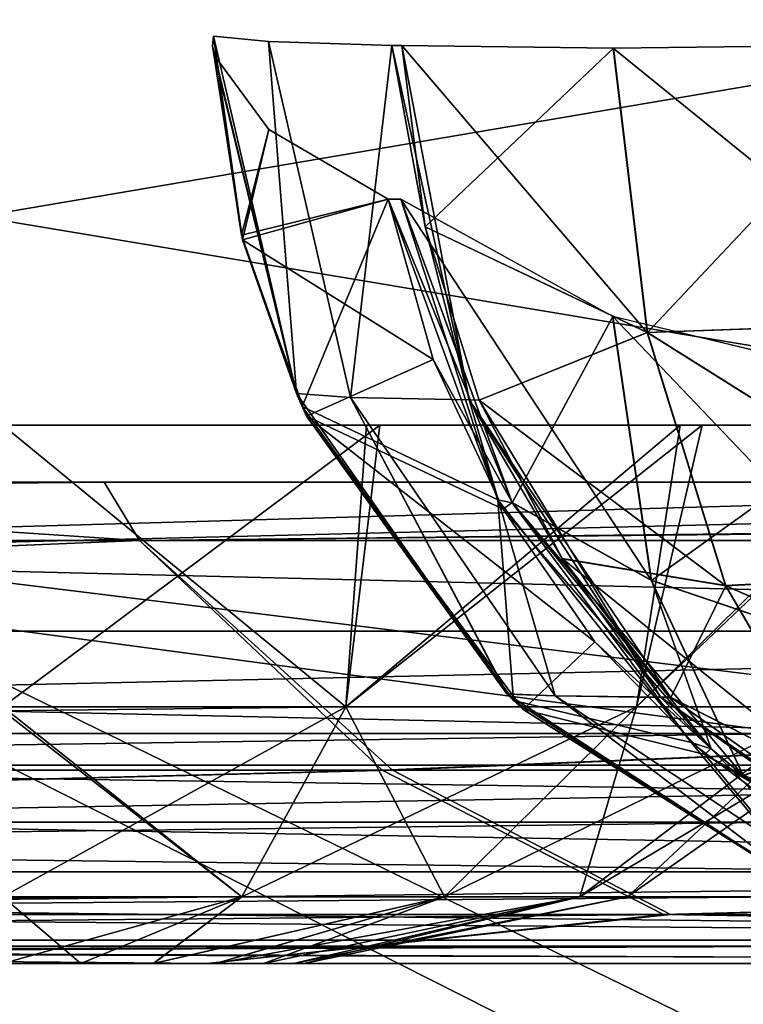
# Model space of a CAD drawing. Header units: millimetres. Extents: x -125 to 125, y -5 to 106.
# Tile 428 of 581: x 71.79 to 73.29, y -2.08 to -0.04. Entities that reach past the tile are written whole.
import ezdxf

# ---------------------------------------------------------------- set-up
doc = ezdxf.new("R2010")
doc.units = ezdxf.units.MM
doc.header["$LTSCALE"] = 65.185185
for name, color, linetype in [('14', 7, 'CONTINUOUS'), ('177', 7, 'CONTINUOUS'), ('207', 7, 'CONTINUOUS'), ('209', 7, 'CONTINUOUS'), ('213', 7, 'CONTINUOUS'), ('425', 7, 'CONTINUOUS'), ('426', 7, 'CONTINUOUS'), ('427', 7, 'CONTINUOUS'), ('428', 7, 'CONTINUOUS'), ('429', 7, 'CONTINUOUS'), ('430', 7, 'CONTINUOUS'), ('431', 7, 'CONTINUOUS'), ('444', 7, 'CONTINUOUS'), ('445', 7, 'CONTINUOUS'), ('446', 7, 'CONTINUOUS'), ('447', 7, 'CONTINUOUS'), ('448', 7, 'CONTINUOUS'), ('449', 7, 'CONTINUOUS'), ('450', 7, 'CONTINUOUS'), ('51', 7, 'CONTINUOUS'), ('54', 7, 'CONTINUOUS'), ('557', 7, 'CONTINUOUS'), ('559', 7, 'CONTINUOUS'), ('596', 7, 'CONTINUOUS'), ('6', 7, 'CONTINUOUS'), ('600', 7, 'CONTINUOUS'), ('610', 7, 'CONTINUOUS'), ('611', 7, 'CONTINUOUS'), ('625', 7, 'CONTINUOUS'), ('639', 7, 'CONTINUOUS'), ('643', 7, 'CONTINUOUS'), ('66', 7, 'CONTINUOUS'), ('70', 7, 'CONTINUOUS'), ('9', 7, 'CONTINUOUS')]:
    doc.layers.add(name, color=color, linetype=linetype)

msp = doc.modelspace()

# ---------------------------------------------------------------- linework, layer by layer
at = {"layer": '14', "linetype": 'CONTINUOUS'}
for points in [[(74.3007, -1.5218, -124.8336), (77.9954, -1.7064, -124.7895), (65.3803, -1.5218, -124.8336), (74.3007, -1.5218, -124.8336)], [(65.3803, -1.5218, -124.8336), (77.9954, -1.7064, -124.7895), (65.3803, -1.7064, -124.7895), (65.3803, -1.5218, -124.8336)], [(77.9954, -1.7064, -124.7895), (77.9954, -1.8612, -124.6798), (65.3803, -1.7064, -124.7895), (77.9954, -1.7064, -124.7895)], [(65.3803, -1.7064, -124.7895), (77.9954, -1.8612, -124.6798), (65.3803, -1.8612, -124.6798), (65.3803, -1.7064, -124.7895)], [(77.9954, -1.8612, -124.6798), (77.9954, -1.964, -124.5203), (65.3803, -1.8612, -124.6798), (77.9954, -1.8612, -124.6798)], [(65.3803, -1.8612, -124.6798), (77.9954, -1.964, -124.5203), (65.3803, -1.964, -124.5203), (65.3803, -1.8612, -124.6798)], [(77.9954, -2, -124.334), (66.9459, -2, -124.334), (65.3803, -1.964, -124.5203), (77.9954, -2, -124.334)], [(77.9954, -1.964, -124.5203), (77.9954, -2, -124.334), (65.3803, -1.964, -124.5203), (77.9954, -1.964, -124.5203)]]:
    msp.add_3dface(points, dxfattribs=at)
at = {"layer": '177', "linetype": 'CONTINUOUS'}
for points in [[(73.3865, -1.5218, 124.8336), (61.9505, 0, 124.9), (61.9173, -1.5218, 124.8336), (73.3865, -1.5218, 124.8336)], [(74.3007, -1.5218, 124.8336), (61.9505, 0, 124.9), (73.3865, -1.5218, 124.8336), (74.3007, -1.5218, 124.8336)], [(74.3405, 0, 124.9), (61.9505, 0, 124.9), (74.3007, -1.5218, 124.8336), (74.3405, 0, 124.9)]]:
    msp.add_3dface(points, dxfattribs=at)
at = {"layer": '207', "linetype": 'CONTINUOUS'}
for points in [[(71.9608, -1, 120.2959), (70.1992, -1, 120.2863), (82.8144, -1, 108.3244), (71.9608, -1, 120.2959)], [(70.1992, -1, 120.2863), (70.1992, -1, 108.2583), (82.8144, -1, 108.3244), (70.1992, -1, 120.2863)], [(70.1992, -1, 108.2583), (70.1992, -1, 96.2296), (82.8144, -1, 96.2884), (70.1992, -1, 108.2583)], [(82.8144, -1, -84.2523), (70.1992, -1, -96.2296), (82.8144, -1, -96.2884), (82.8144, -1, -84.2523)], [(70.1992, -1, -96.2296), (70.1992, -1, -108.2583), (82.8144, -1, -96.2884), (70.1992, -1, -96.2296)], [(82.8144, -1, -72.2163), (70.1992, -1, -84.2009), (82.8144, -1, -84.2523), (82.8144, -1, -72.2163)], [(70.1992, -1, -84.2009), (70.1992, -1, -96.2296), (82.8144, -1, -84.2523), (70.1992, -1, -84.2009)], [(82.8144, -1, -60.1802), (70.1992, -1, -72.1722), (82.8144, -1, -72.2163), (82.8144, -1, -60.1802)], [(70.1992, -1, -72.1722), (70.1992, -1, -84.2009), (82.8144, -1, -72.2163), (70.1992, -1, -72.1722)], [(82.8144, -1, -48.1442), (70.1992, -1, -60.1435), (82.8144, -1, -60.1802), (82.8144, -1, -48.1442)], [(70.1992, -1, -60.1435), (70.1992, -1, -72.1722), (82.8144, -1, -60.1802), (70.1992, -1, -60.1435)], [(82.8144, -1, -36.1081), (70.1992, -1, -48.1148), (82.8144, -1, -48.1442), (82.8144, -1, -36.1081)], [(70.1992, -1, -48.1148), (70.1992, -1, -60.1435), (82.8144, -1, -48.1442), (70.1992, -1, -48.1148)], [(70.1992, -1, -108.2583), (70.1992, -1, -120.2863), (82.8144, -1, -108.3244), (70.1992, -1, -108.2583)], [(82.8144, -1, -108.3244), (70.1992, -1, -120.2863), (71.9608, -1, -120.2959), (82.8144, -1, -108.3244)], [(82.8144, -1, -96.2884), (70.1992, -1, -108.2583), (82.8144, -1, -108.3244), (82.8144, -1, -96.2884)], [(82.8144, -1, -24.0721), (70.1992, -1, -36.0861), (82.8144, -1, -36.1081), (82.8144, -1, -24.0721)], [(82.8144, -1, 48.1442), (70.1992, -1, 48.1148), (82.8144, -1, 36.1081), (82.8144, -1, 48.1442)], [(70.1992, -1, 48.1148), (70.1992, -1, 36.0861), (82.8144, -1, 36.1081), (70.1992, -1, 48.1148)], [(82.8144, -1, 60.1802), (70.1992, -1, 60.1435), (82.8144, -1, 48.1442), (82.8144, -1, 60.1802)], [(70.1992, -1, 60.1435), (70.1992, -1, 48.1148), (82.8144, -1, 48.1442), (70.1992, -1, 60.1435)], [(82.8144, -1, 72.2163), (70.1992, -1, 72.1722), (82.8144, -1, 60.1802), (82.8144, -1, 72.2163)], [(70.1992, -1, 72.1722), (70.1992, -1, 60.1435), (82.8144, -1, 60.1802), (70.1992, -1, 72.1722)], [(82.8144, -1, 84.2523), (70.1992, -1, 84.2009), (82.8144, -1, 72.2163), (82.8144, -1, 84.2523)], [(70.1992, -1, 84.2009), (70.1992, -1, 72.1722), (82.8144, -1, 72.2163), (70.1992, -1, 84.2009)], [(82.8144, -1, 96.2884), (70.1992, -1, 96.2296), (82.8144, -1, 84.2523), (82.8144, -1, 96.2884)], [(70.1992, -1, 96.2296), (70.1992, -1, 84.2009), (82.8144, -1, 84.2523), (70.1992, -1, 96.2296)], [(82.8144, -1, 108.3244), (70.1992, -1, 108.2583), (82.8144, -1, 96.2884), (82.8144, -1, 108.3244)], [(70.1992, -1, 36.0861), (70.1992, -1, 24.0574), (82.8144, -1, 24.0721), (70.1992, -1, 36.0861)], [(70.1992, -1, -36.0861), (70.1992, -1, -48.1148), (82.8144, -1, -36.1081), (70.1992, -1, -36.0861)], [(82.8144, -1, -12.036), (70.1992, -1, -24.0574), (82.8144, -1, -24.0721), (82.8144, -1, -12.036)], [(70.1992, -1, -24.0574), (70.1992, -1, -36.0861), (82.8144, -1, -24.0721), (70.1992, -1, -24.0574)], [(82.8144, -1), (70.1992, -1, -12.0287), (82.8144, -1, -12.036), (82.8144, -1)], [(70.1992, -1, -12.0287), (70.1992, -1, -24.0574), (82.8144, -1, -12.036), (70.1992, -1, -12.0287)], [(82.8144, -1, 12.036), (70.1992, -1), (82.8144, -1), (82.8144, -1, 12.036)], [(70.1992, -1), (70.1992, -1, -12.0287), (82.8144, -1), (70.1992, -1)], [(70.1992, -1, 12.0287), (70.1992, -1), (82.8144, -1, 12.036), (70.1992, -1, 12.0287)], [(82.8144, -1, 24.0721), (70.1992, -1, 24.0574), (82.8144, -1, 12.036), (82.8144, -1, 24.0721)], [(70.1992, -1, 24.0574), (70.1992, -1, 12.0287), (82.8144, -1, 12.036), (70.1992, -1, 24.0574)], [(82.8144, -1, 36.1081), (70.1992, -1, 36.0861), (82.8144, -1, 24.0721), (82.8144, -1, 36.1081)], [(82.8144, -1, -120.36), (82.8144, -1, -108.3244), (71.9608, -1, -120.2959), (82.8144, -1, -120.36)], [(82.8144, -1, 120.36), (71.9608, -1, 120.2959), (82.8144, -1, 108.3244), (82.8144, -1, 120.36)]]:
    msp.add_3dface(points, dxfattribs=at)
at = {"layer": '209', "linetype": 'CONTINUOUS'}
for points in [[(60.0287, -1.1213, -120.3571), (72.0343, -1.1213, -120.4176), (70.1992, -1, -120.2863), (60.0287, -1.1213, -120.3571)], [(70.1992, -1, -120.2863), (72.0343, -1.1213, -120.4176), (71.9608, -1, -120.2959), (70.1992, -1, -120.2863)], [(72.0343, -1.1213, -120.4176), (82.8144, -1, -120.36), (71.9608, -1, -120.2959), (72.0343, -1.1213, -120.4176)], [(72.0343, -1.1213, -120.4176), (84.0399, -1.1213, -120.4891), (82.8144, -1, -120.36), (72.0343, -1.1213, -120.4176)]]:
    msp.add_3dface(points, dxfattribs=at)
at = {"layer": '213', "linetype": 'CONTINUOUS'}
for points in [[(72.0343, -1.1213, 120.4176), (60.0287, -1.1213, 120.3571), (71.9608, -1, 120.2959), (72.0343, -1.1213, 120.4176)], [(60.0287, -1.1213, 120.3571), (70.1992, -1, 120.2863), (71.9608, -1, 120.2959), (60.0287, -1.1213, 120.3571)], [(72.0343, -1.1213, 120.4176), (71.9608, -1, 120.2959), (82.8144, -1, 120.36), (72.0343, -1.1213, 120.4176)], [(84.0399, -1.1213, 120.4891), (72.0343, -1.1213, 120.4176), (83.9541, -1, 120.3672), (84.0399, -1.1213, 120.4891)], [(72.0343, -1.1213, 120.4176), (82.8144, -1, 120.36), (83.9541, -1, 120.3672), (72.0343, -1.1213, 120.4176)]]:
    msp.add_3dface(points, dxfattribs=at)
at = {"layer": '425', "linetype": 'CONTINUOUS'}
for points in [[(73.0172, -0.6552, 106.9715), (73.0972, -1.2037, 107.3307), (72.5773, -0.4119, 107.5263), (73.0172, -0.6552, 106.9715)], [(72.5773, -0.4119, 107.5263), (73.0972, -1.2037, 107.3307), (72.8086, -1.0423, 107.622), (72.5773, -0.4119, 107.5263)], [(73.6502, -0.807, 106.5986), (73.7515, -1.4248, 107.0222), (73.0172, -0.6552, 106.9715), (73.6502, -0.807, 106.5986)], [(73.0172, -0.6552, 106.9715), (73.7515, -1.4248, 107.0222), (73.0972, -1.2037, 107.3307), (73.0172, -0.6552, 106.9715)], [(73.0972, -1.2037, 107.3307), (73.2882, -1.609, 107.8203), (72.8086, -1.0423, 107.622), (73.0972, -1.2037, 107.3307)], [(72.8086, -1.0423, 107.622), (73.2882, -1.609, 107.8203), (73.2214, -1.553, 107.7926), (72.8086, -1.0423, 107.622)], [(73.0972, -1.2037, 107.3307), (73.7515, -1.4248, 107.0222), (73.2882, -1.609, 107.8203), (73.0972, -1.2037, 107.3307)], [(73.7515, -1.4248, 107.0222), (73.9936, -1.8429, 107.6035), (73.2882, -1.609, 107.8203), (73.7515, -1.4248, 107.0222)], [(73.2882, -1.609, 107.8203), (73.9936, -1.8429, 107.6035), (73.7681, -1.8849, 108.0187), (73.2882, -1.609, 107.8203)]]:
    msp.add_3dface(points, dxfattribs=at)
at = {"layer": '426', "linetype": 'CONTINUOUS'}
for points in [[(72.5773, -0.4119, 107.5263), (72.8086, -1.0423, 107.622), (72.5509, -0.4119, 107.5902), (72.5773, -0.4119, 107.5263)], [(72.5509, -0.4119, 107.5902), (72.8086, -1.0423, 107.622), (72.6442, -0.7447, 107.6288), (72.5509, -0.4119, 107.5902)], [(72.6442, -0.7447, 107.6288), (72.8086, -1.0423, 107.622), (72.7899, -1.0559, 107.689), (72.6442, -0.7447, 107.6288)], [(72.8086, -1.0423, 107.622), (73.2214, -1.553, 107.7926), (72.7899, -1.0559, 107.689), (72.8086, -1.0423, 107.622)], [(72.7899, -1.0559, 107.689), (73.2214, -1.553, 107.7926), (72.9803, -1.3313, 107.7677), (72.7899, -1.0559, 107.689)], [(72.9803, -1.3313, 107.7677), (73.2214, -1.553, 107.7926), (73.209, -1.5652, 107.8623), (72.9803, -1.3313, 107.7677)], [(73.2214, -1.553, 107.7926), (73.2882, -1.609, 107.8203), (73.209, -1.5652, 107.8623), (73.2214, -1.553, 107.7926)], [(73.2882, -1.609, 107.8203), (73.7681, -1.8849, 108.0187), (73.209, -1.5652, 107.8623), (73.2882, -1.609, 107.8203)], [(73.209, -1.5652, 107.8623), (73.7681, -1.8849, 108.0187), (73.7462, -1.8866, 108.0844), (73.209, -1.5652, 107.8623)]]:
    msp.add_3dface(points, dxfattribs=at)
at = {"layer": '427', "linetype": 'CONTINUOUS'}
for points in [[(72.1893, -0.1128, 109.0402), (72.3028, -0.2673, 108.2967), (72.2486, -0.4963, 109.0429), (72.1893, -0.1128, 109.0402)], [(72.3028, -0.2673, 108.2967), (72.5509, -0.4119, 107.5902), (72.2486, -0.4963, 109.0429), (72.3028, -0.2673, 108.2967)], [(72.5509, -0.4119, 107.5902), (72.6442, -0.7447, 107.6288), (72.2486, -0.4963, 109.0429), (72.5509, -0.4119, 107.5902)], [(72.2486, -0.4963, 109.0429), (72.6442, -0.7447, 107.6288), (72.3814, -0.8624, 109.0491), (72.2486, -0.4963, 109.0429)], [(72.6442, -0.7447, 107.6288), (72.7899, -1.0559, 107.689), (72.3814, -0.8624, 109.0491), (72.6442, -0.7447, 107.6288)], [(72.7899, -1.0559, 107.689), (72.9803, -1.3313, 107.7677), (72.3814, -0.8624, 109.0491), (72.7899, -1.0559, 107.689)], [(72.3814, -0.8624, 109.0491), (72.9803, -1.3313, 107.7677), (72.8316, -1.4721, 109.07), (72.3814, -0.8624, 109.0491)], [(72.9803, -1.3313, 107.7677), (73.209, -1.5652, 107.8623), (72.8316, -1.4721, 109.07), (72.9803, -1.3313, 107.7677)], [(72.8316, -1.4721, 109.07), (73.209, -1.5652, 107.8623), (73.4533, -1.8614, 109.0988), (72.8316, -1.4721, 109.07)], [(73.209, -1.5652, 107.8623), (73.7462, -1.8866, 108.0844), (73.4533, -1.8614, 109.0988), (73.209, -1.5652, 107.8623)]]:
    msp.add_3dface(points, dxfattribs=at)
at = {"layer": '428', "linetype": 'CONTINUOUS'}
for points in [[(72.1856, -0.0932, 109.1648), (72.2486, -0.4963, 109.0429), (72.1883, -0.0734, 109.2893), (72.1856, -0.0932, 109.1648)], [(72.1883, -0.0734, 109.2893), (72.2486, -0.4963, 109.0429), (72.3606, -0.8156, 109.2803), (72.1883, -0.0734, 109.2893)], [(72.1893, -0.1128, 109.0402), (72.2486, -0.4963, 109.0429), (72.1856, -0.0932, 109.1648), (72.1893, -0.1128, 109.0402)], [(72.2486, -0.4963, 109.0429), (72.3814, -0.8624, 109.0491), (72.3606, -0.8156, 109.2803), (72.2486, -0.4963, 109.0429)], [(72.3606, -0.8156, 109.2803), (72.3814, -0.8624, 109.0491), (72.7976, -1.4394, 109.2572), (72.3606, -0.8156, 109.2803)], [(72.3814, -0.8624, 109.0491), (72.8316, -1.4721, 109.07), (72.7976, -1.4394, 109.2572), (72.3814, -0.8624, 109.0491)], [(72.7976, -1.4394, 109.2572), (72.8316, -1.4721, 109.07), (73.4368, -1.8546, 109.2235), (72.7976, -1.4394, 109.2572)], [(72.8316, -1.4721, 109.07), (73.4533, -1.8614, 109.0988), (73.4368, -1.8546, 109.2235), (72.8316, -1.4721, 109.07)]]:
    msp.add_3dface(points, dxfattribs=at)
at = {"layer": '429', "linetype": 'CONTINUOUS'}
for points in [[(72.1883, -0.0734, 109.2893), (72.3606, -0.8156, 109.2803), (72.3021, -0.0846, 110.047), (72.1883, -0.0734, 109.2893)], [(72.3021, -0.0846, 110.047), (72.4726, -0.8236, 110.0045), (72.5584, -0.0927, 110.7691), (72.3021, -0.0846, 110.047)], [(72.3021, -0.0846, 110.047), (72.3606, -0.8156, 109.2803), (72.4726, -0.8236, 110.0045), (72.3021, -0.0846, 110.047)], [(72.5584, -0.0927, 110.7691), (72.4726, -0.8236, 110.0045), (72.7195, -0.8291, 110.6939), (72.5584, -0.0927, 110.7691)], [(72.3606, -0.8156, 109.2803), (72.7976, -1.4394, 109.2572), (72.4726, -0.8236, 110.0045), (72.3606, -0.8156, 109.2803)], [(72.4726, -0.8236, 110.0045), (72.8981, -1.4437, 109.8983), (72.7195, -0.8291, 110.6939), (72.4726, -0.8236, 110.0045)], [(72.4726, -0.8236, 110.0045), (72.7976, -1.4394, 109.2572), (72.8981, -1.4437, 109.8983), (72.4726, -0.8236, 110.0045)], [(72.7195, -0.8291, 110.6939), (72.8981, -1.4437, 109.8983), (73.1177, -1.447, 110.5082), (72.7195, -0.8291, 110.6939)], [(72.7976, -1.4394, 109.2572), (73.4368, -1.8546, 109.2235), (72.8981, -1.4437, 109.8983), (72.7976, -1.4394, 109.2572)], [(72.8981, -1.4437, 109.8983), (73.4368, -1.8546, 109.2235), (73.5173, -1.8556, 109.7437), (72.8981, -1.4437, 109.8983)], [(72.8981, -1.4437, 109.8983), (73.5173, -1.8556, 109.7437), (73.1177, -1.447, 110.5082), (72.8981, -1.4437, 109.8983)], [(73.1177, -1.447, 110.5082), (73.5173, -1.8556, 109.7437), (73.6949, -1.8566, 110.2388), (73.1177, -1.447, 110.5082)]]:
    msp.add_3dface(points, dxfattribs=at)
at = {"layer": '430', "linetype": 'CONTINUOUS'}
for points in [[(72.5584, -0.0927, 110.7691), (72.7195, -0.8291, 110.6939), (72.579, -0.0927, 110.8133), (72.5584, -0.0927, 110.7691)], [(72.579, -0.0927, 110.8133), (72.7195, -0.8291, 110.6939), (72.6277, -0.4696, 110.7906), (72.579, -0.0927, 110.8133)], [(72.6277, -0.4696, 110.7906), (72.7195, -0.8291, 110.6939), (72.7402, -0.8292, 110.7382), (72.6277, -0.4696, 110.7906)], [(72.7195, -0.8291, 110.6939), (73.1177, -1.447, 110.5082), (72.7402, -0.8292, 110.7382), (72.7195, -0.8291, 110.6939)], [(72.7402, -0.8292, 110.7382), (73.1177, -1.447, 110.5082), (72.9125, -1.1591, 110.6578), (72.7402, -0.8292, 110.7382)], [(72.9125, -1.1591, 110.6578), (73.1177, -1.447, 110.5082), (73.1382, -1.4469, 110.5524), (72.9125, -1.1591, 110.6578)], [(73.1382, -1.4469, 110.5524), (73.1177, -1.447, 110.5082), (73.7151, -1.8564, 110.2833), (73.1382, -1.4469, 110.5524)], [(73.1177, -1.447, 110.5082), (73.6949, -1.8566, 110.2388), (73.7151, -1.8564, 110.2833), (73.1177, -1.447, 110.5082)]]:
    msp.add_3dface(points, dxfattribs=at)
at = {"layer": '431', "linetype": 'CONTINUOUS'}
for points in [[(72.579, -0.0927, 110.8133), (72.6277, -0.4696, 110.7906), (73.019, -0.0986, 111.4219), (72.579, -0.0927, 110.8133)], [(73.019, -0.0986, 111.4219), (72.6277, -0.4696, 110.7906), (73.0894, -0.6891, 111.3232), (73.019, -0.0986, 111.4219)], [(73.019, -0.0986, 111.4219), (73.0894, -0.6891, 111.3232), (73.653, -0.0906, 111.8259), (73.019, -0.0986, 111.4219)], [(73.653, -0.0906, 111.8259), (73.0894, -0.6891, 111.3232), (73.7204, -0.6663, 111.7316), (73.653, -0.0906, 111.8259)], [(72.6277, -0.4696, 110.7906), (72.7402, -0.8292, 110.7382), (73.0894, -0.6891, 111.3232), (72.6277, -0.4696, 110.7906)], [(73.7204, -0.6663, 111.7316), (73.0894, -0.6891, 111.3232), (73.8759, -1.1821, 111.4979), (73.7204, -0.6663, 111.7316)], [(73.0894, -0.6891, 111.3232), (72.7402, -0.8292, 110.7382), (73.2524, -1.215, 111.078), (73.0894, -0.6891, 111.3232)], [(73.0894, -0.6891, 111.3232), (73.2524, -1.215, 111.078), (73.8759, -1.1821, 111.4979), (73.0894, -0.6891, 111.3232)], [(72.7402, -0.8292, 110.7382), (72.9125, -1.1591, 110.6578), (73.2524, -1.215, 111.078), (72.7402, -0.8292, 110.7382)], [(72.9125, -1.1591, 110.6578), (73.1382, -1.4469, 110.5524), (73.2524, -1.215, 111.078), (72.9125, -1.1591, 110.6578)], [(73.8759, -1.1821, 111.4979), (73.2524, -1.215, 111.078), (74.1057, -1.5919, 111.1456), (73.8759, -1.1821, 111.4979)], [(73.2524, -1.215, 111.078), (73.1382, -1.4469, 110.5524), (73.4926, -1.6269, 110.7093), (73.2524, -1.215, 111.078)], [(73.2524, -1.215, 111.078), (73.4926, -1.6269, 110.7093), (74.1057, -1.5919, 111.1456), (73.2524, -1.215, 111.078)], [(73.1382, -1.4469, 110.5524), (73.7151, -1.8564, 110.2833), (73.4926, -1.6269, 110.7093), (73.1382, -1.4469, 110.5524)]]:
    msp.add_3dface(points, dxfattribs=at)
at = {"layer": '444', "linetype": 'CONTINUOUS'}
for points in [[(73.0185, -0.0986, -111.4214), (73.0888, -0.6887, -111.3228), (72.579, -0.0927, -110.8133), (73.0185, -0.0986, -111.4214)], [(72.579, -0.0927, -110.8133), (73.0888, -0.6887, -111.3228), (72.6277, -0.4693, -110.7906), (72.579, -0.0927, -110.8133)], [(73.6523, -0.0906, -111.8256), (73.7197, -0.6666, -111.7313), (73.0185, -0.0986, -111.4214), (73.6523, -0.0906, -111.8256)], [(73.0185, -0.0986, -111.4214), (73.7197, -0.6666, -111.7313), (73.0888, -0.6887, -111.3228), (73.0185, -0.0986, -111.4214)], [(72.6277, -0.4693, -110.7906), (73.0888, -0.6887, -111.3228), (72.7402, -0.8293, -110.7381), (72.6277, -0.4693, -110.7906)], [(73.7197, -0.6666, -111.7313), (73.8754, -1.1827, -111.4973), (73.0888, -0.6887, -111.3228), (73.7197, -0.6666, -111.7313)], [(73.0888, -0.6887, -111.3228), (73.2516, -1.2145, -111.0778), (72.7402, -0.8293, -110.7381), (73.0888, -0.6887, -111.3228)], [(73.0888, -0.6887, -111.3228), (73.8754, -1.1827, -111.4973), (73.2516, -1.2145, -111.0778), (73.0888, -0.6887, -111.3228)], [(72.7402, -0.8293, -110.7381), (73.2516, -1.2145, -111.0778), (72.9122, -1.1587, -110.6579), (72.7402, -0.8293, -110.7381)], [(72.9122, -1.1587, -110.6579), (73.4916, -1.6263, -110.7095), (73.1376, -1.4462, -110.5527), (72.9122, -1.1587, -110.6579)], [(73.2516, -1.2145, -111.0778), (73.4916, -1.6263, -110.7095), (72.9122, -1.1587, -110.6579), (73.2516, -1.2145, -111.0778)], [(73.8754, -1.1827, -111.4973), (74.1054, -1.5926, -111.1446), (73.2516, -1.2145, -111.0778), (73.8754, -1.1827, -111.4973)], [(73.2516, -1.2145, -111.0778), (74.1054, -1.5926, -111.1446), (73.4916, -1.6263, -110.7095), (73.2516, -1.2145, -111.0778)], [(73.1376, -1.4462, -110.5527), (73.4916, -1.6263, -110.7095), (73.7152, -1.8564, -110.2832), (73.1376, -1.4462, -110.5527)]]:
    msp.add_3dface(points, dxfattribs=at)
at = {"layer": '445', "linetype": 'CONTINUOUS'}
for points in [[(72.5584, -0.0927, -110.7691), (72.6277, -0.4693, -110.7906), (72.7194, -0.8289, -110.694), (72.5584, -0.0927, -110.7691)], [(72.579, -0.0927, -110.8133), (72.6277, -0.4693, -110.7906), (72.5584, -0.0927, -110.7691), (72.579, -0.0927, -110.8133)], [(72.6277, -0.4693, -110.7906), (72.7402, -0.8293, -110.7381), (72.7194, -0.8289, -110.694), (72.6277, -0.4693, -110.7906)], [(72.7194, -0.8289, -110.694), (73.1376, -1.4462, -110.5527), (73.117, -1.4462, -110.5085), (72.7194, -0.8289, -110.694)], [(72.9122, -1.1587, -110.6579), (73.1376, -1.4462, -110.5527), (72.7194, -0.8289, -110.694), (72.9122, -1.1587, -110.6579)], [(72.7402, -0.8293, -110.7381), (72.9122, -1.1587, -110.6579), (72.7194, -0.8289, -110.694), (72.7402, -0.8293, -110.7381)], [(73.117, -1.4462, -110.5085), (73.7152, -1.8564, -110.2832), (73.6947, -1.8565, -110.2389), (73.117, -1.4462, -110.5085)], [(73.1376, -1.4462, -110.5527), (73.7152, -1.8564, -110.2832), (73.117, -1.4462, -110.5085), (73.1376, -1.4462, -110.5527)]]:
    msp.add_3dface(points, dxfattribs=at)
at = {"layer": '446', "linetype": 'CONTINUOUS'}
for points in [[(72.1883, -0.0734, -109.2893), (72.3021, -0.0846, -110.047), (72.3607, -0.8159, -109.2803), (72.1883, -0.0734, -109.2893)], [(72.3021, -0.0846, -110.047), (72.4726, -0.8236, -110.0045), (72.3607, -0.8159, -109.2803), (72.3021, -0.0846, -110.047)], [(72.3021, -0.0846, -110.047), (72.5584, -0.0927, -110.7691), (72.4726, -0.8236, -110.0045), (72.3021, -0.0846, -110.047)], [(72.5584, -0.0927, -110.7691), (72.7194, -0.8289, -110.694), (72.4726, -0.8236, -110.0045), (72.5584, -0.0927, -110.7691)], [(72.3607, -0.8159, -109.2803), (72.4726, -0.8236, -110.0045), (72.7985, -1.4402, -109.2572), (72.3607, -0.8159, -109.2803)], [(72.4726, -0.8236, -110.0045), (72.8981, -1.4437, -109.8983), (72.7985, -1.4402, -109.2572), (72.4726, -0.8236, -110.0045)], [(72.4726, -0.8236, -110.0045), (72.7194, -0.8289, -110.694), (72.8981, -1.4437, -109.8983), (72.4726, -0.8236, -110.0045)], [(72.7194, -0.8289, -110.694), (73.117, -1.4462, -110.5085), (72.8981, -1.4437, -109.8983), (72.7194, -0.8289, -110.694)], [(72.7985, -1.4402, -109.2572), (72.8981, -1.4437, -109.8983), (73.4371, -1.8547, -109.2235), (72.7985, -1.4402, -109.2572)], [(72.8981, -1.4437, -109.8983), (73.5173, -1.8556, -109.7438), (73.4371, -1.8547, -109.2235), (72.8981, -1.4437, -109.8983)], [(72.8981, -1.4437, -109.8983), (73.117, -1.4462, -110.5085), (73.5173, -1.8556, -109.7438), (72.8981, -1.4437, -109.8983)], [(73.117, -1.4462, -110.5085), (73.6947, -1.8565, -110.2389), (73.5173, -1.8556, -109.7438), (73.117, -1.4462, -110.5085)]]:
    msp.add_3dface(points, dxfattribs=at)
at = {"layer": '447', "linetype": 'CONTINUOUS'}
for points in [[(72.1883, -0.0734, -109.2893), (72.3607, -0.8159, -109.2803), (72.1856, -0.0932, -109.1648), (72.1883, -0.0734, -109.2893)], [(72.1856, -0.0932, -109.1648), (72.3607, -0.8159, -109.2803), (72.1893, -0.1128, -109.0402), (72.1856, -0.0932, -109.1648)], [(72.1893, -0.1128, -109.0402), (72.3607, -0.8159, -109.2803), (72.2462, -0.4866, -109.0428), (72.1893, -0.1128, -109.0402)], [(72.2462, -0.4866, -109.0428), (72.3607, -0.8159, -109.2803), (72.3721, -0.8427, -109.0487), (72.2462, -0.4866, -109.0428)], [(72.3607, -0.8159, -109.2803), (72.7985, -1.4402, -109.2572), (72.3721, -0.8427, -109.0487), (72.3607, -0.8159, -109.2803)], [(72.3721, -0.8427, -109.0487), (72.7985, -1.4402, -109.2572), (72.8114, -1.4532, -109.069), (72.3721, -0.8427, -109.0487)], [(72.7985, -1.4402, -109.2572), (73.4371, -1.8547, -109.2235), (72.8114, -1.4532, -109.069), (72.7985, -1.4402, -109.2572)], [(72.8114, -1.4532, -109.069), (73.4371, -1.8547, -109.2235), (73.4455, -1.8584, -109.0985), (72.8114, -1.4532, -109.069)]]:
    msp.add_3dface(points, dxfattribs=at)
at = {"layer": '448', "linetype": 'CONTINUOUS'}
for points in [[(72.1893, -0.1128, -109.0402), (72.2462, -0.4866, -109.0428), (72.3028, -0.2673, -108.2967), (72.1893, -0.1128, -109.0402)], [(72.3028, -0.2673, -108.2967), (72.2462, -0.4866, -109.0428), (72.5509, -0.4119, -107.5902), (72.3028, -0.2673, -108.2967)], [(72.2462, -0.4866, -109.0428), (72.3721, -0.8427, -109.0487), (72.5509, -0.4119, -107.5902), (72.2462, -0.4866, -109.0428)], [(72.5509, -0.4119, -107.5902), (72.3721, -0.8427, -109.0487), (72.7788, -1.0363, -107.6844), (72.5509, -0.4119, -107.5902)], [(72.3721, -0.8427, -109.0487), (72.8114, -1.4532, -109.069), (72.7788, -1.0363, -107.6844), (72.3721, -0.8427, -109.0487)], [(72.7788, -1.0363, -107.6844), (72.8114, -1.4532, -109.069), (73.1807, -1.5403, -107.8506), (72.7788, -1.0363, -107.6844)], [(72.8114, -1.4532, -109.069), (73.4455, -1.8584, -109.0985), (73.1807, -1.5403, -107.8506), (72.8114, -1.4532, -109.069)], [(73.1807, -1.5403, -107.8506), (73.4455, -1.8584, -109.0985), (73.4382, -1.7338, -107.9571), (73.1807, -1.5403, -107.8506)]]:
    msp.add_3dface(points, dxfattribs=at)
at = {"layer": '449', "linetype": 'CONTINUOUS'}
for points in [[(72.5509, -0.4119, -107.5902), (72.7788, -1.0363, -107.6844), (72.5773, -0.4119, -107.5263), (72.5509, -0.4119, -107.5902)], [(72.5773, -0.4119, -107.5263), (72.7788, -1.0363, -107.6844), (72.8088, -1.0427, -107.622), (72.5773, -0.4119, -107.5263)], [(72.7788, -1.0363, -107.6844), (73.1807, -1.5403, -107.8506), (72.8088, -1.0427, -107.622), (72.7788, -1.0363, -107.6844)], [(72.8088, -1.0427, -107.622), (73.1807, -1.5403, -107.8506), (73.2219, -1.5535, -107.7928), (72.8088, -1.0427, -107.622)], [(73.1807, -1.5403, -107.8506), (73.4382, -1.7338, -107.9571), (73.2219, -1.5535, -107.7928), (73.1807, -1.5403, -107.8506)], [(73.2219, -1.5535, -107.7928), (73.4382, -1.7338, -107.9571), (73.2892, -1.6098, -107.8207), (73.2219, -1.5535, -107.7928)]]:
    msp.add_3dface(points, dxfattribs=at)
at = {"layer": '450', "linetype": 'CONTINUOUS'}
for points in [[(72.5773, -0.4119, -107.5263), (72.8088, -1.0427, -107.622), (73.0177, -0.6554, -106.971), (72.5773, -0.4119, -107.5263)], [(73.0177, -0.6554, -106.971), (72.8088, -1.0427, -107.622), (73.0979, -1.2043, -107.3306), (73.0177, -0.6554, -106.971)], [(73.0177, -0.6554, -106.971), (73.0979, -1.2043, -107.3306), (73.6509, -0.8071, -106.5984), (73.0177, -0.6554, -106.971)], [(73.6509, -0.8071, -106.5984), (73.0979, -1.2043, -107.3306), (73.7523, -1.4251, -107.0221), (73.6509, -0.8071, -106.5984)], [(72.8088, -1.0427, -107.622), (73.2219, -1.5535, -107.7928), (73.0979, -1.2043, -107.3306), (72.8088, -1.0427, -107.622)], [(73.0979, -1.2043, -107.3306), (73.2892, -1.6098, -107.8207), (73.7523, -1.4251, -107.0221), (73.0979, -1.2043, -107.3306)], [(73.2219, -1.5535, -107.7928), (73.2892, -1.6098, -107.8207), (73.0979, -1.2043, -107.3306), (73.2219, -1.5535, -107.7928)]]:
    msp.add_3dface(points, dxfattribs=at)
at = {"layer": '51', "linetype": 'CONTINUOUS'}
for points in [[(72.1745, -2, 122.5397), (65.2916, -2, 124.334), (62.0258, -2, 122.4877), (72.1745, -2, 122.5397)], [(73.3865, -2, 124.334), (65.2916, -2, 124.334), (72.1745, -2, 122.5397), (73.3865, -2, 124.334)], [(82.3233, -2, 122.5996), (73.3865, -2, 124.334), (72.1745, -2, 122.5397), (82.3233, -2, 122.5996)]]:
    msp.add_3dface(points, dxfattribs=at)
at = {"layer": '54', "linetype": 'CONTINUOUS'}
for points in [[(72.0343, -1.1213, 120.4176), (60.4687, -1.5981, 120.9804), (60.0287, -1.1213, 120.3571), (72.0343, -1.1213, 120.4176)], [(72.5601, -1.5981, 121.0418), (60.4687, -1.5981, 120.9804), (72.0343, -1.1213, 120.4176), (72.5601, -1.5981, 121.0418)], [(84.0399, -1.1213, 120.4891), (72.5601, -1.5981, 121.0418), (72.0343, -1.1213, 120.4176), (84.0399, -1.1213, 120.4891)], [(84.6515, -1.5981, 121.1144), (72.5601, -1.5981, 121.0418), (84.0399, -1.1213, 120.4891), (84.6515, -1.5981, 121.1144)], [(72.5601, -1.5981, 121.0418), (60.9491, -1.898, 121.707), (60.4687, -1.5981, 120.9804), (72.5601, -1.5981, 121.0418)], [(73.1374, -1.898, 121.7694), (60.9491, -1.898, 121.707), (72.5601, -1.5981, 121.0418), (73.1374, -1.898, 121.7694)], [(84.6515, -1.5981, 121.1144), (73.1374, -1.898, 121.7694), (72.5601, -1.5981, 121.0418), (84.6515, -1.5981, 121.1144)], [(85.3255, -1.898, 121.8431), (73.1374, -1.898, 121.7694), (84.6515, -1.5981, 121.1144), (85.3255, -1.898, 121.8431)], [(73.1374, -1.898, 121.7694), (62.0258, -2, 122.4877), (60.9491, -1.898, 121.707), (73.1374, -1.898, 121.7694)], [(72.1745, -2, 122.5397), (62.0258, -2, 122.4877), (73.1374, -1.898, 121.7694), (72.1745, -2, 122.5397)], [(82.3233, -2, 122.5996), (72.1745, -2, 122.5397), (73.1374, -1.898, 121.7694), (82.3233, -2, 122.5996)], [(85.3255, -1.898, 121.8431), (82.3233, -2, 122.5996), (73.1374, -1.898, 121.7694), (85.3255, -1.898, 121.8431)]]:
    msp.add_3dface(points, dxfattribs=at)
at = {"layer": '557', "linetype": 'CONTINUOUS'}
for points in [[(71.9121, -2, 7.8542), (71.75, -2, 7.8756), (71.9125, -2, 6.6459), (71.9121, -2, 7.8542)], [(71.75, -2, 7.8756), (71.75, -2, 6.6244), (71.9125, -2, 6.6459), (71.75, -2, 7.8756)], [(72.0629, -2, 7.7917), (71.9121, -2, 7.8542), (71.9125, -2, 6.6459), (72.0629, -2, 7.7917)], [(72.0635, -2, 6.7087), (72.0629, -2, 7.7917), (71.9125, -2, 6.6459), (72.0635, -2, 6.7087)], [(72.1924, -2, 7.6923), (72.0629, -2, 7.7917), (72.0635, -2, 6.7087), (72.1924, -2, 7.6923)], [(72.1928, -2, 6.8082), (72.1924, -2, 7.6923), (72.0635, -2, 6.7087), (72.1928, -2, 6.8082)], [(72.2918, -2, 7.5627), (72.1924, -2, 7.6923), (72.1928, -2, 6.8082), (72.2918, -2, 7.5627)], [(72.292, -2, 6.9377), (72.2918, -2, 7.5627), (72.1928, -2, 6.8082), (72.292, -2, 6.9377)], [(72.3542, -2, 7.412), (72.2918, -2, 7.5627), (72.292, -2, 6.9377), (72.3542, -2, 7.412)], [(72.3544, -2, 7.0885), (72.3542, -2, 7.412), (72.292, -2, 6.9377), (72.3544, -2, 7.0885)], [(72.3756, -2, 7.2503), (72.3542, -2, 7.412), (72.3544, -2, 7.0885), (72.3756, -2, 7.2503)]]:
    msp.add_3dface(points, dxfattribs=at)
at = {"layer": '559', "linetype": 'CONTINUOUS'}
for points in [[(72.4626, -1.4666, 5.5297), (71.75, -1.4666, 5.3879), (72.5334, -0.8814, 5.1696), (72.4626, -1.4666, 5.5297)], [(71.75, -1.4666, 5.3879), (71.75, -0.8814, 5.027), (72.5334, -0.8814, 5.1696), (71.75, -1.4666, 5.3879)], [(71.75, -0.8814, 9.473), (72.4626, -1.4666, 8.9704), (72.5059, -0.8814, 9.3406), (71.75, -0.8814, 9.473)], [(71.75, -0.8814, 9.473), (71.75, -1.4666, 9.1121), (72.4626, -1.4666, 8.9704), (71.75, -0.8814, 9.473)], [(72.4626, -1.4666, 8.9704), (73.0667, -1.4666, 8.5667), (73.1577, -0.8814, 8.9706), (72.4626, -1.4666, 8.9704)], [(72.5059, -0.8814, 9.3406), (72.4626, -1.4666, 8.9704), (73.1577, -0.8814, 8.9706), (72.5059, -0.8814, 9.3406)], [(73.0667, -1.4666, 5.9333), (72.4626, -1.4666, 5.5297), (73.2033, -0.8814, 5.5678), (73.0667, -1.4666, 5.9333)], [(73.2033, -0.8814, 5.5678), (72.4626, -1.4666, 5.5297), (72.5334, -0.8814, 5.1696), (73.2033, -0.8814, 5.5678)], [(73.1577, -0.8814, 8.9706), (73.0667, -1.4666, 8.5667), (73.6615, -0.8815, 8.3849), (73.1577, -0.8814, 8.9706)], [(73.6835, -0.8815, 6.1531), (73.0667, -1.4666, 5.9333), (73.2033, -0.8814, 5.5678), (73.6835, -0.8815, 6.1531)], [(73.0667, -1.4666, 8.5667), (73.4703, -1.4666, 7.9626), (73.6615, -0.8815, 8.3849), (73.0667, -1.4666, 8.5667)], [(73.4704, -1.4666, 6.5374), (73.0667, -1.4666, 5.9333), (73.6835, -0.8815, 6.1531), (73.4704, -1.4666, 6.5374)], [(71.75, -1.4666, 9.1121), (72.2468, -1.8612, 8.4494), (72.4626, -1.4666, 8.9704), (71.75, -1.4666, 9.1121)], [(71.75, -1.4747, 5.3956), (71.75, -1.4666, 5.3879), (72.4626, -1.4666, 5.5297), (71.75, -1.4747, 5.3956)], [(71.75, -1.4666, 9.1121), (71.75, -1.4747, 9.1044), (72.2468, -1.8612, 8.4494), (71.75, -1.4666, 9.1121)], [(72.2468, -1.8612, 6.0506), (71.75, -1.8613, 5.9518), (72.4626, -1.4666, 5.5297), (72.2468, -1.8612, 6.0506)], [(71.75, -1.8613, 5.9518), (71.75, -1.4747, 5.3956), (72.4626, -1.4666, 5.5297), (71.75, -1.8613, 5.9518)], [(73.0667, -1.4666, 5.9333), (72.2468, -1.8612, 6.0506), (72.4626, -1.4666, 5.5297), (73.0667, -1.4666, 5.9333)], [(72.668, -1.8612, 6.332), (72.2468, -1.8612, 6.0506), (73.0667, -1.4666, 5.9333), (72.668, -1.8612, 6.332)], [(72.2468, -1.8612, 8.4494), (72.668, -1.8612, 8.168), (72.4626, -1.4666, 8.9704), (72.2468, -1.8612, 8.4494)], [(72.4626, -1.4666, 8.9704), (72.668, -1.8612, 8.168), (73.0667, -1.4666, 8.5667), (72.4626, -1.4666, 8.9704)], [(72.9494, -1.8612, 6.7532), (72.668, -1.8612, 6.332), (73.4704, -1.4666, 6.5374), (72.9494, -1.8612, 6.7532)], [(72.668, -1.8612, 8.168), (72.9494, -1.8612, 7.7468), (73.0667, -1.4666, 8.5667), (72.668, -1.8612, 8.168)], [(73.4704, -1.4666, 6.5374), (72.668, -1.8612, 6.332), (73.0667, -1.4666, 5.9333), (73.4704, -1.4666, 6.5374)], [(73.0483, -1.8612, 7.25), (72.9494, -1.8612, 6.7532), (73.6121, -1.4666, 7.25), (73.0483, -1.8612, 7.25)], [(73.0667, -1.4666, 8.5667), (72.9494, -1.8612, 7.7468), (73.4703, -1.4666, 7.9626), (73.0667, -1.4666, 8.5667)], [(72.9494, -1.8612, 7.7468), (73.0483, -1.8612, 7.25), (73.4703, -1.4666, 7.9626), (72.9494, -1.8612, 7.7468)], [(73.6121, -1.4666, 7.25), (72.9494, -1.8612, 6.7532), (73.4704, -1.4666, 6.5374), (73.6121, -1.4666, 7.25)], [(73.4703, -1.4666, 7.9626), (73.0483, -1.8612, 7.25), (73.6121, -1.4666, 7.25), (73.4703, -1.4666, 7.9626)], [(71.75, -1.4747, 9.1044), (71.75, -1.8613, 8.5482), (72.2468, -1.8612, 8.4494), (71.75, -1.4747, 9.1044)], [(71.75, -1.8613, 8.5482), (71.9121, -2, 7.8542), (72.2468, -1.8612, 8.4494), (71.75, -1.8613, 8.5482)], [(71.75, -2, 6.6244), (71.75, -1.864, 5.9583), (72.2468, -1.8612, 6.0506), (71.75, -2, 6.6244)], [(71.9125, -2, 6.6459), (71.75, -2, 6.6244), (72.2468, -1.8612, 6.0506), (71.9125, -2, 6.6459)], [(71.75, -1.864, 5.9583), (71.75, -1.8613, 5.9518), (72.2468, -1.8612, 6.0506), (71.75, -1.864, 5.9583)], [(71.75, -2, 7.8756), (71.9121, -2, 7.8542), (71.75, -1.8613, 8.5482), (71.75, -2, 7.8756)], [(71.9121, -2, 7.8542), (72.0629, -2, 7.7917), (72.2468, -1.8612, 8.4494), (71.9121, -2, 7.8542)], [(72.0635, -2, 6.7087), (71.9125, -2, 6.6459), (72.2468, -1.8612, 6.0506), (72.0635, -2, 6.7087)], [(72.2468, -1.8612, 8.4494), (72.0629, -2, 7.7917), (72.668, -1.8612, 8.168), (72.2468, -1.8612, 8.4494)], [(72.0629, -2, 7.7917), (72.1924, -2, 7.6923), (72.668, -1.8612, 8.168), (72.0629, -2, 7.7917)], [(72.668, -1.8612, 6.332), (72.0635, -2, 6.7087), (72.2468, -1.8612, 6.0506), (72.668, -1.8612, 6.332)], [(72.1928, -2, 6.8082), (72.0635, -2, 6.7087), (72.668, -1.8612, 6.332), (72.1928, -2, 6.8082)], [(72.1924, -2, 7.6923), (72.2918, -2, 7.5627), (72.668, -1.8612, 8.168), (72.1924, -2, 7.6923)], [(72.9494, -1.8612, 6.7532), (72.1928, -2, 6.8082), (72.668, -1.8612, 6.332), (72.9494, -1.8612, 6.7532)], [(72.292, -2, 6.9377), (72.1928, -2, 6.8082), (72.9494, -1.8612, 6.7532), (72.292, -2, 6.9377)], [(72.668, -1.8612, 8.168), (72.2918, -2, 7.5627), (72.9494, -1.8612, 7.7468), (72.668, -1.8612, 8.168)], [(72.2918, -2, 7.5627), (72.3542, -2, 7.412), (72.9494, -1.8612, 7.7468), (72.2918, -2, 7.5627)], [(72.3544, -2, 7.0885), (72.292, -2, 6.9377), (72.9494, -1.8612, 6.7532), (72.3544, -2, 7.0885)], [(72.3542, -2, 7.412), (72.3756, -2, 7.2503), (72.9494, -1.8612, 7.7468), (72.3542, -2, 7.412)], [(73.0483, -1.8612, 7.25), (72.3544, -2, 7.0885), (72.9494, -1.8612, 6.7532), (73.0483, -1.8612, 7.25)], [(72.3756, -2, 7.2503), (72.3544, -2, 7.0885), (73.0483, -1.8612, 7.25), (72.3756, -2, 7.2503)], [(72.9494, -1.8612, 7.7468), (72.3756, -2, 7.2503), (73.0483, -1.8612, 7.25), (72.9494, -1.8612, 7.7468)]]:
    msp.add_3dface(points, dxfattribs=at)
at = {"layer": '596', "linetype": 'CONTINUOUS'}
for points in [[(62.5, 9.6026, -130.5), (75, 9.6026, -130.5), (62.5, -3, -130.5), (62.5, 9.6026, -130.5)], [(62.5, -3, -130.5), (75, 9.6026, -130.5), (74.552, -3, -130.5), (62.5, -3, -130.5)]]:
    msp.add_3dface(points, dxfattribs=at)
at = {"layer": '6', "linetype": 'CONTINUOUS'}
for points in [[(60.0287, -1.1213, -120.3571), (60.447, -1.5981, -120.9803), (72.0343, -1.1213, -120.4176), (60.0287, -1.1213, -120.3571)], [(60.447, -1.5981, -120.9803), (72.5385, -1.5981, -121.0417), (72.0343, -1.1213, -120.4176), (60.447, -1.5981, -120.9803)], [(72.0343, -1.1213, -120.4176), (72.5385, -1.5981, -121.0417), (84.0399, -1.1213, -120.4891), (72.0343, -1.1213, -120.4176)], [(72.5385, -1.5981, -121.0417), (84.6299, -1.5981, -121.1142), (84.0399, -1.1213, -120.4891), (72.5385, -1.5981, -121.0417)], [(60.447, -1.5981, -120.9803), (60.9345, -1.898, -121.7069), (72.5385, -1.5981, -121.0417), (60.447, -1.5981, -120.9803)], [(60.9345, -1.898, -121.7069), (73.1228, -1.898, -121.7693), (72.5385, -1.5981, -121.0417), (60.9345, -1.898, -121.7069)], [(72.5385, -1.5981, -121.0417), (73.1228, -1.898, -121.7693), (84.6299, -1.5981, -121.1142), (72.5385, -1.5981, -121.0417)], [(73.1228, -1.898, -121.7693), (85.311, -1.898, -121.843), (84.6299, -1.5981, -121.1142), (73.1228, -1.898, -121.7693)], [(73.1228, -1.898, -121.7693), (60.9345, -1.898, -121.7069), (72.1746, -2, -122.5397), (73.1228, -1.898, -121.7693)], [(72.1746, -2, -122.5397), (60.9345, -1.898, -121.7069), (66.9459, -2, -122.512), (72.1746, -2, -122.5397)], [(79.561, -2, -122.5825), (73.1228, -1.898, -121.7693), (72.1746, -2, -122.5397), (79.561, -2, -122.5825)], [(85.311, -1.898, -121.843), (73.1228, -1.898, -121.7693), (82.3233, -2, -122.5996), (85.311, -1.898, -121.843)], [(82.3233, -2, -122.5996), (73.1228, -1.898, -121.7693), (79.561, -2, -122.5825), (82.3233, -2, -122.5996)]]:
    msp.add_3dface(points, dxfattribs=at)
at = {"layer": '600', "linetype": 'CONTINUOUS'}
for points in [[(64.2148, -2, -78.3095), (76.83, -2, -90.3571), (64.2148, -2, -90.3571), (64.2148, -2, -78.3095)], [(76.83, -2, -90.3571), (76.83, -2, -102.4048), (64.2148, -2, -90.3571), (76.83, -2, -90.3571)], [(64.2148, -2, -66.2619), (76.83, -2, -78.3095), (64.2148, -2, -78.3095), (64.2148, -2, -66.2619)], [(76.83, -2, -78.3095), (76.83, -2, -90.3571), (64.2148, -2, -78.3095), (76.83, -2, -78.3095)], [(64.2148, -2, -54.2143), (76.83, -2, -66.2619), (64.2148, -2, -66.2619), (64.2148, -2, -54.2143)], [(76.83, -2, -66.2619), (76.83, -2, -78.3095), (64.2148, -2, -66.2619), (76.83, -2, -66.2619)], [(64.2148, -2, -42.1667), (76.83, -2, -54.2143), (64.2148, -2, -54.2143), (64.2148, -2, -42.1667)], [(76.83, -2, -54.2143), (76.83, -2, -66.2619), (64.2148, -2, -54.2143), (76.83, -2, -54.2143)], [(64.2148, -2, -102.4048), (76.83, -2, -114.4524), (64.2148, -2, -114.4524), (64.2148, -2, -102.4048)], [(64.2148, -2, -90.3571), (76.83, -2, -102.4048), (64.2148, -2, -102.4048), (64.2148, -2, -90.3571)], [(76.83, -2, -102.4048), (76.83, -2, -114.4524), (64.2148, -2, -102.4048), (76.83, -2, -102.4048)], [(76.83, -2, -114.4524), (76.83, -2, -126.5), (64.2148, -2, -114.4524), (76.83, -2, -114.4524)], [(76.83, -2, -126.5), (64.2148, -2, -126.5), (64.2148, -2, -114.4524), (76.83, -2, -126.5)], [(76.83, -2, 126.5), (76.83, -2, 114.4524), (64.2148, -2, 126.5), (76.83, -2, 126.5)], [(76.83, -2, 114.4524), (76.83, -2, 102.4048), (64.2148, -2, 114.4524), (76.83, -2, 114.4524)], [(64.2148, -2, 126.5), (76.83, -2, 114.4524), (64.2148, -2, 114.4524), (64.2148, -2, 126.5)], [(76.83, -2, 102.4048), (76.83, -2, 90.3571), (64.2148, -2, 102.4048), (76.83, -2, 102.4048)], [(64.2148, -2, 114.4524), (76.83, -2, 102.4048), (64.2148, -2, 102.4048), (64.2148, -2, 114.4524)], [(76.83, -2, 90.3571), (76.83, -2, 78.3095), (64.2148, -2, 90.3571), (76.83, -2, 90.3571)], [(64.2148, -2, 102.4048), (76.83, -2, 90.3571), (64.2148, -2, 90.3571), (64.2148, -2, 102.4048)], [(76.83, -2, 78.3095), (76.83, -2, 66.2619), (64.2148, -2, 78.3095), (76.83, -2, 78.3095)], [(76.83, -2, 6.0238), (76.83, -2, -6.0238), (64.2148, -2, 6.0238), (76.83, -2, 6.0238)], [(64.2148, -2, 18.0714), (76.83, -2, 6.0238), (64.2148, -2, 6.0238), (64.2148, -2, 18.0714)], [(76.83, -2, -6.0238), (76.83, -2, -18.0714), (64.2148, -2, -6.0238), (76.83, -2, -6.0238)], [(64.2148, -2, 6.0238), (76.83, -2, -6.0238), (64.2148, -2, -6.0238), (64.2148, -2, 6.0238)], [(76.83, -2, -18.0714), (76.83, -2, -30.119), (64.2148, -2, -18.0714), (76.83, -2, -18.0714)], [(64.2148, -2, -6.0238), (76.83, -2, -18.0714), (64.2148, -2, -18.0714), (64.2148, -2, -6.0238)], [(76.83, -2, -30.119), (76.83, -2, -42.1667), (64.2148, -2, -30.119), (76.83, -2, -30.119)], [(64.2148, -2, -18.0714), (76.83, -2, -30.119), (64.2148, -2, -30.119), (64.2148, -2, -18.0714)], [(76.83, -2, -42.1667), (76.83, -2, -54.2143), (64.2148, -2, -42.1667), (76.83, -2, -42.1667)], [(64.2148, -2, -30.119), (76.83, -2, -42.1667), (64.2148, -2, -42.1667), (64.2148, -2, -30.119)], [(64.2148, -2, 30.119), (76.83, -2, 18.0714), (64.2148, -2, 18.0714), (64.2148, -2, 30.119)], [(64.2148, -2, 90.3571), (76.83, -2, 78.3095), (64.2148, -2, 78.3095), (64.2148, -2, 90.3571)], [(76.83, -2, 66.2619), (76.83, -2, 54.2143), (64.2148, -2, 66.2619), (76.83, -2, 66.2619)], [(64.2148, -2, 78.3095), (76.83, -2, 66.2619), (64.2148, -2, 66.2619), (64.2148, -2, 78.3095)], [(76.83, -2, 54.2143), (76.83, -2, 42.1667), (64.2148, -2, 54.2143), (76.83, -2, 54.2143)], [(64.2148, -2, 66.2619), (76.83, -2, 54.2143), (64.2148, -2, 54.2143), (64.2148, -2, 66.2619)], [(76.83, -2, 42.1667), (76.83, -2, 30.119), (64.2148, -2, 42.1667), (76.83, -2, 42.1667)], [(64.2148, -2, 54.2143), (76.83, -2, 42.1667), (64.2148, -2, 42.1667), (64.2148, -2, 54.2143)], [(76.83, -2, 30.119), (76.83, -2, 18.0714), (64.2148, -2, 30.119), (76.83, -2, 30.119)], [(64.2148, -2, 42.1667), (76.83, -2, 30.119), (64.2148, -2, 30.119), (64.2148, -2, 42.1667)], [(76.83, -2, 18.0714), (76.83, -2, 6.0238), (64.2148, -2, 18.0714), (76.83, -2, 18.0714)]]:
    msp.add_3dface(points, dxfattribs=at)
at = {"layer": '610', "linetype": 'CONTINUOUS'}
for points in [[(64.2148, -1.309, -127.4511), (76.83, -1, -127.5), (75, -1, -127.5), (64.2148, -1.309, -127.4511)], [(76.83, -1.309, -127.4511), (76.83, -1, -127.5), (64.2148, -1.309, -127.4511), (76.83, -1.309, -127.4511)], [(64.2148, -1, -127.5), (64.2148, -1.309, -127.4511), (75, -1, -127.5), (64.2148, -1, -127.5)], [(64.2148, -1.5878, -127.309), (76.83, -1.309, -127.4511), (64.2148, -1.309, -127.4511), (64.2148, -1.5878, -127.309)], [(76.83, -1.5878, -127.309), (76.83, -1.309, -127.4511), (64.2148, -1.5878, -127.309), (76.83, -1.5878, -127.309)], [(64.2148, -1.809, -127.0878), (76.83, -1.5878, -127.309), (64.2148, -1.5878, -127.309), (64.2148, -1.809, -127.0878)], [(76.83, -1.809, -127.0878), (76.83, -1.5878, -127.309), (64.2148, -1.809, -127.0878), (76.83, -1.809, -127.0878)], [(76.83, -1.9511, -126.809), (76.83, -1.809, -127.0878), (64.2148, -1.9511, -126.809), (76.83, -1.9511, -126.809)], [(64.2148, -1.9511, -126.809), (76.83, -1.809, -127.0878), (64.2148, -1.809, -127.0878), (64.2148, -1.9511, -126.809)], [(64.2148, -2, -126.5), (76.83, -2, -126.5), (76.83, -1.9511, -126.809), (64.2148, -2, -126.5)], [(64.2148, -2, -126.5), (76.83, -1.9511, -126.809), (64.2148, -1.9511, -126.809), (64.2148, -2, -126.5)]]:
    msp.add_3dface(points, dxfattribs=at)
at = {"layer": '611', "linetype": 'CONTINUOUS'}
for points in [[(62.5, 1.0913, -127.5), (75, -1, -127.5), (75, 1.0913, -127.5), (62.5, 1.0913, -127.5)], [(64.2148, -1, -127.5), (75, -1, -127.5), (62.5, 1.0913, -127.5), (64.2148, -1, -127.5)]]:
    msp.add_3dface(points, dxfattribs=at)
at = {"layer": '625', "linetype": 'CONTINUOUS'}
for points in [[(62.5, 3.0913, 130.5), (75, -3, 130.5), (75, 3.0913, 130.5), (62.5, 3.0913, 130.5)], [(62.5, -3, 130.5), (74.552, -3, 130.5), (62.5, 3.0913, 130.5), (62.5, -3, 130.5)], [(74.552, -3, 130.5), (75, -3, 130.5), (62.5, 3.0913, 130.5), (74.552, -3, 130.5)]]:
    msp.add_3dface(points, dxfattribs=at)
at = {"layer": '639', "linetype": 'CONTINUOUS'}
for points in [[(62.5, 11.6026, 127.5), (75, 11.6026, 127.5), (62.5, -1, 127.5), (62.5, 11.6026, 127.5)], [(62.5, -1, 127.5), (75, 11.6026, 127.5), (64.2148, -1, 127.5), (62.5, -1, 127.5)], [(64.2148, -1, 127.5), (75, 11.6026, 127.5), (75, -1, 127.5), (64.2148, -1, 127.5)]]:
    msp.add_3dface(points, dxfattribs=at)
at = {"layer": '643', "linetype": 'CONTINUOUS'}
for points in [[(64.2148, -1, 127.5), (76.83, -1.309, 127.4511), (64.2148, -1.309, 127.4511), (64.2148, -1, 127.5)], [(64.2148, -1, 127.5), (75, -1, 127.5), (76.83, -1.309, 127.4511), (64.2148, -1, 127.5)], [(64.2148, -1.309, 127.4511), (76.83, -1.5878, 127.309), (64.2148, -1.5878, 127.309), (64.2148, -1.309, 127.4511)], [(76.83, -1.309, 127.4511), (76.83, -1.5878, 127.309), (64.2148, -1.309, 127.4511), (76.83, -1.309, 127.4511)], [(64.2148, -1.5878, 127.309), (76.83, -1.809, 127.0878), (64.2148, -1.809, 127.0878), (64.2148, -1.5878, 127.309)], [(76.83, -1.5878, 127.309), (76.83, -1.809, 127.0878), (64.2148, -1.5878, 127.309), (76.83, -1.5878, 127.309)], [(64.2148, -1.809, 127.0878), (76.83, -1.9511, 126.809), (64.2148, -1.9511, 126.809), (64.2148, -1.809, 127.0878)], [(76.83, -1.809, 127.0878), (76.83, -1.9511, 126.809), (64.2148, -1.809, 127.0878), (76.83, -1.809, 127.0878)], [(76.83, -2, 126.5), (64.2148, -2, 126.5), (64.2148, -1.9511, 126.809), (76.83, -2, 126.5)], [(76.83, -1.9511, 126.809), (76.83, -2, 126.5), (64.2148, -1.9511, 126.809), (76.83, -1.9511, 126.809)]]:
    msp.add_3dface(points, dxfattribs=at)
at = {"layer": '66', "linetype": 'CONTINUOUS'}
for points in [[(74.3406, 0, -124.9), (65.3803, -1.5218, -124.8336), (61.9505, 0, -124.9), (74.3406, 0, -124.9)], [(74.3007, -1.5218, -124.8336), (65.3803, -1.5218, -124.8336), (74.3406, 0, -124.9), (74.3007, -1.5218, -124.8336)]]:
    msp.add_3dface(points, dxfattribs=at)
at = {"layer": '70', "linetype": 'CONTINUOUS'}
for points in [[(73.3865, -1.5218, 124.8336), (61.9173, -1.5218, 124.8336), (60.7713, -1.7064, 124.7895), (73.3865, -1.5218, 124.8336)], [(73.3865, -1.7064, 124.7895), (73.3865, -1.5218, 124.8336), (60.7713, -1.7064, 124.7895), (73.3865, -1.7064, 124.7895)], [(60.7713, -1.8612, 124.6798), (73.3865, -1.7064, 124.7895), (60.7713, -1.7064, 124.7895), (60.7713, -1.8612, 124.6798)], [(73.3865, -1.8612, 124.6798), (73.3865, -1.7064, 124.7895), (60.7713, -1.8612, 124.6798), (73.3865, -1.8612, 124.6798)], [(60.7713, -1.964, 124.5203), (73.3865, -1.8612, 124.6798), (60.7713, -1.8612, 124.6798), (60.7713, -1.964, 124.5203)], [(73.3865, -1.964, 124.5203), (73.3865, -1.8612, 124.6798), (60.7713, -1.964, 124.5203), (73.3865, -1.964, 124.5203)], [(60.7713, -2, 124.334), (73.3865, -1.964, 124.5203), (60.7713, -1.964, 124.5203), (60.7713, -2, 124.334)], [(60.7713, -2, 124.334), (65.2916, -2, 124.334), (73.3865, -1.964, 124.5203), (60.7713, -2, 124.334)], [(65.2916, -2, 124.334), (73.3865, -2, 124.334), (73.3865, -1.964, 124.5203), (65.2916, -2, 124.334)]]:
    msp.add_3dface(points, dxfattribs=at)
at = {"layer": '9', "linetype": 'CONTINUOUS'}
for points in [[(79.561, -2, -122.5825), (72.1746, -2, -122.5397), (66.9459, -2, -124.334), (79.561, -2, -122.5825)], [(79.561, -2, -122.5825), (66.9459, -2, -124.334), (77.9954, -2, -124.334), (79.561, -2, -122.5825)], [(72.1746, -2, -122.5397), (66.9459, -2, -122.512), (66.9459, -2, -124.334), (72.1746, -2, -122.5397)]]:
    msp.add_3dface(points, dxfattribs=at)

doc.saveas('drawing.dxf')
